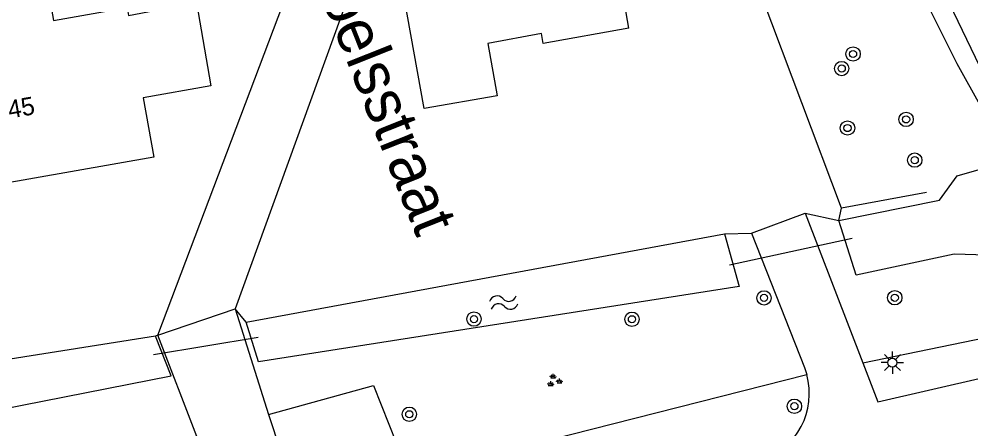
# Model space of a CAD drawing. Extents: x 136000 to 138005, y 398500 to 400500.
# Drawn here: x 137462.4 to 137515.3, y 399444.1 to 399466.9 of the extents above; entities that cross this region are included whole.
import ezdxf

# ---------------------------------------------------------------- set-up
doc = ezdxf.new("R2010")
doc.units = 0
for name, color, linetype in [('gg-afsc-hekwerk', 7, 'Continuous'), ('gg-anno-huisnummerreeks BGT', 7, 'Continuous'), ('gg-anno-openbare ruimte label', 7, 'Continuous'), ('gg-bbg-gedigitaliseerde bebouwing', 7, 'Continuous'), ('gg-bbg-hoofdgebouw', 7, 'Continuous'), ('gg-knt-plantopografie kant verharding', 7, 'Continuous'), ('gg-knt-verharding', 7, 'Continuous'), ('gg-kntw-bovenkant insteek waterloop', 7, 'Continuous'), ('gg-kwrk-duiker nz buis', 7, 'Continuous'), ('gt-grn-groengrens', 7, 'Continuous'), ('gt-grn-vlakafsluiter', 7, 'Continuous'), ('gt-symb-boom', 7, 'Continuous'), ('gt-symb-groenvak', 7, 'Continuous'), ('gt-symb-lichtmast', 7, 'Continuous'), ('gt-symb-watersymbool', 7, 'Continuous')]:
    doc.layers.add(name, color=color, linetype=linetype)

# ---------------------------------------------------------------- blocks, each defined once
blk = doc.blocks.new('gt0-BOOM')
at = {"layer": 'gt-symb-boom'}
for radius in [0.4, 0.2]:
    blk.add_circle((0, 0), radius, dxfattribs=at)
blk = doc.blocks.new('gt0-LMAST')
at = {"layer": 'gt-symb-lichtmast'}
for p, q in [((-0.005, 0.246), (-0.005, 0.621)), ((-0.182, 0.173), (-0.447, 0.438)), ((0.172, 0.173), (0.437, 0.438)), ((-0.255, -0.004), (-0.63, -0.004)), ((-0.182, -0.181), (-0.447, -0.446)), ((-0.005, -0.254), (-0.005, -0.629)), ((0.437, -0.446), (0.172, -0.181)), ((0.245, -0.004), (0.62, -0.004))]:
    blk.add_line(p, q, dxfattribs=at)
blk.add_circle((-0.005, -0.004), 0.25, dxfattribs=at)
blk = doc.blocks.new('gt0-GRVAK')
at = {"layer": 'gt-symb-groenvak'}
for p, q in [((-0.11, 0.189), (-0.228, 0.24)), ((-0.182, 0.153), (0.088, 0.153)), ((-0.091, 0.211), (-0.156, 0.322)), ((-0.047, 0.214), (-0.047, 0.393)), ((-0.004, 0.211), (0.061, 0.322)), ((0.015, 0.189), (0.133, 0.24)), ((0.262, -0.052), (0.197, 0.059)), ((0.305, -0.049), (0.305, 0.13)), ((0.349, -0.052), (0.414, 0.059)), ((-0.245, -0.228), (-0.363, -0.177)), ((-0.318, -0.264), (-0.047, -0.264)), ((-0.226, -0.206), (-0.291, -0.095)), ((-0.183, -0.203), (-0.183, -0.024)), ((-0.139, -0.206), (-0.074, -0.095)), ((-0.12, -0.228), (-0.002, -0.177)), ((0.243, -0.074), (0.125, -0.023)), ((0.17, -0.11), (0.441, -0.11)), ((0.368, -0.074), (0.486, -0.023))]:
    blk.add_line(p, q, dxfattribs=at)
blk = doc.blocks.new('gt0-WA')
at = {"layer": 'gt-symb-watersymbool'}
for centre, start, end in [((-0.323, 0.022), 28.0725, 151.9275), ((0.427, 0.422), 208.0725, 331.9275), ((-0.323, -0.428), 28.0725, 151.9275), ((0.427, -0.028), 208.0725, 331.9275)]:
    blk.add_arc(centre, 0.425, start, end, dxfattribs=at)

msp = doc.modelspace()

# ---------------------------------------------------------------- linework, layer by layer
at = {"layer": 'gg-afsc-hekwerk'}
for p, q in [((137508.096, 399456.407), (137484.612, 399518.729)), ((137512.808, 399457.271), (137508.096, 399456.407))]:
    msp.add_line(p, q, dxfattribs=at)
at = {"layer": 'gg-bbg-gedigitaliseerde bebouwing'}
msp.add_line((137496.27, 399466.42), (137494.762, 399474.848), dxfattribs=at)
at = {"layer": 'gg-bbg-hoofdgebouw'}
msp.add_line((137484.88, 399461.94), (137483.178, 399471.445), dxfattribs=at)
for points in [[(137472.214, 399467.816), (137473.017, 399463.206), (137469.262, 399462.55), (137469.841, 399459.241), (137456.556, 399456.899), (137455.075, 399465.231), (137459.49, 399466.028), (137459.329, 399466.964)], [(137464.106, 399467.786), (137464.267, 399466.849), (137468.363, 399467.567), (137468.441, 399467.119), (137470.594, 399467.523)], [(137496.27, 399466.42), (137491.5, 399465.57), (137491.41, 399466.11), (137488.43, 399465.56), (137488.94, 399462.66), (137484.88, 399461.94)]]:
    msp.add_lwpolyline(points, dxfattribs=at)
at = {"layer": 'gg-knt-plantopografie kant verharding'}
msp.add_lwpolyline([(137470.077, 399449.355), (137477.544, 399469.103), (137473.906, 399479.034), (137471.63, 399478.201), (137468.639, 399486.369), (137474.37, 399488.468), (137481.501, 399470.529), (137474.375, 399450.811)], dxfattribs=at)
at = {"layer": 'gg-knt-verharding'}
for p, q in [((137503.085, 399455.012), (137506.059, 399456.121)), ((137506.059, 399456.121), (137509.266, 399447.799)), ((137470.077, 399449.355), (137474.375, 399450.811)), ((137474.375, 399450.811), (137476.218, 399444.932)), ((137472.236, 399443.716), (137470.077, 399449.355)), ((137509.266, 399447.799), (137510.101, 399445.633)), ((137476.218, 399444.932), (137477.898, 399439.903))]:
    msp.add_line(p, q, dxfattribs=at)
for points in [[(137519.125, 399460.563), (137516.493, 399462.778), (137510.007, 399476.269), (137507.461, 399482.877), (137504.612, 399492.572), (137498.608, 399503.15), (137494.906, 399515.691), (137489.832, 399526.441), (137484.804, 399541.922), (137479.357, 399552.68), (137476.833, 399561.205), (137471.72, 399572.427)], [(137517.17, 399459.669), (137514.526, 399464.44), (137508.864, 399475.752), (137506.433, 399482.579), (137503.685, 399492.018), (137497.421, 399502.949), (137493.909, 399515.156), (137490.874, 399521.311)], [(137503.085, 399455.012), (137506.022, 399447.551), (137506.154, 399447.157)], [(137510.101, 399445.633), (137521.854, 399448.348), (137522.26, 399446.543)]]:
    msp.add_lwpolyline(points, dxfattribs=at)
msp.add_arc((137502.331, 399446.097), 3.967, 289.4969, 15.4979, dxfattribs=at)
at = {"layer": 'gg-kntw-bovenkant insteek waterloop'}
for p, q in [((137507.945, 399455.727), (137513.532, 399456.849)), ((137474.978, 399450.069), (137501.572, 399454.983)), ((137469.934, 399449.287), (137459.438, 399447.622))]:
    msp.add_line(p, q, dxfattribs=at)
for points in [[(137513.532, 399456.849), (137514.513, 399458.204), (137517.353, 399459.027)], [(137514.36, 399453.847), (137508.907, 399452.691), (137507.945, 399455.727)], [(137501.572, 399454.983), (137502.396, 399452.052), (137475.663, 399447.861), (137474.978, 399450.069)], [(137519.802, 399455.059), (137516.167, 399453.786), (137514.36, 399453.847)], [(137426.7, 399438.014), (137458.93, 399444.743), (137470.805, 399447.076), (137469.934, 399449.287)]]:
    msp.add_lwpolyline(points, dxfattribs=at)
at = {"layer": 'gg-kwrk-duiker nz buis'}
for p, q in [((137508.68, 399454.716), (137501.851, 399453.246)), ((137475.643, 399449.213), (137469.84, 399448.25))]:
    msp.add_line(p, q, dxfattribs=at)
at = {"layer": 'gt-grn-groengrens'}
for p, q in [((137506.059, 399456.121), (137507.945, 399455.727)), ((137501.572, 399454.983), (137503.085, 399455.012)), ((137474.978, 399450.069), (137474.375, 399450.811)), ((137470.077, 399449.355), (137469.934, 399449.287)), ((137484.049, 399441.562), (137506.154, 399447.157))]:
    msp.add_line(p, q, dxfattribs=at)
for points in [[(137509.266, 399447.799), (137522.236, 399450.474), (137523.3, 399449.9), (137540.984, 399453.849)], [(137476.218, 399444.932), (137482.058, 399446.547), (137483.768, 399442.242)]]:
    msp.add_lwpolyline(points, dxfattribs=at)
at = {"layer": 'gt-grn-vlakafsluiter'}
msp.add_line((137507.945, 399455.727), (137508.096, 399456.407), dxfattribs=at)

# ---------------------------------------------------------------- block references
at = {"layer": 'gt-symb-boom'}
for p in [(137508.729, 399464.978), (137508.098, 399464.17), (137511.68, 399461.342), (137508.42, 399460.862), (137512.159, 399459.077), (137503.778, 399451.418), (137511.05, 399451.426), (137487.652, 399450.24), (137496.436, 399450.23), (137484.055, 399444.947), (137505.467, 399445.394)]:
    msp.add_blockref('gt0-BOOM', p, dxfattribs=at)
at = {"layer": 'gt-symb-groenvak'}
msp.add_blockref('gt0-GRVAK', (137492.103, 399446.812), dxfattribs=at)
at = {"layer": 'gt-symb-lichtmast'}
msp.add_blockref('gt0-LMAST', (137510.923, 399447.825), dxfattribs=at)
at = {"layer": 'gt-symb-watersymbool', "rotation": -168.22937398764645}
msp.add_blockref('gt0-WA', (137489.354, 399451.165), dxfattribs=at)

# ---------------------------------------------------------------- texts
at = {"layer": 'gg-anno-huisnummerreeks BGT'}
msp.add_text('45', height=1, rotation=10, dxfattribs=at).set_placement((137461.826, 399461.382))
at = {"layer": 'gg-anno-openbare ruimte label'}
msp.add_text('Monseigneur Poelsstraat', height=2.5, rotation=291.7, dxfattribs=at).set_placement((137470.811, 399489.087))

doc.saveas('drawing.dxf')
